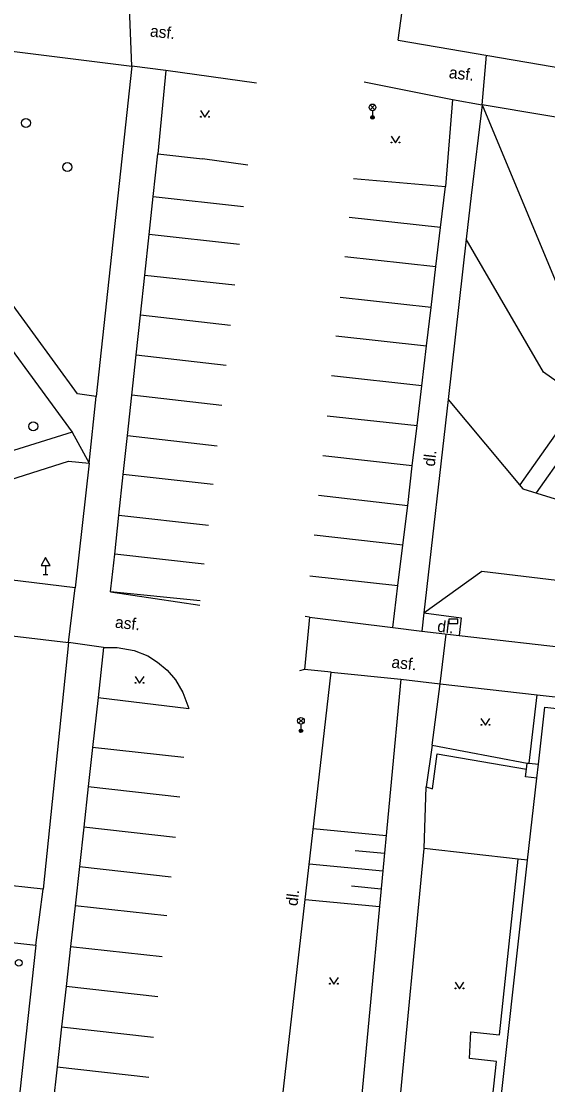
# Model space of a CAD drawing. Extents: x -602419 to -601554, y -1162937 to -1162362.
# Drawn here: x -602032.9 to -602003.4, y -1162582 to -1162522.5 of the extents above; entities that cross this region are included whole.
import ezdxf

# ---------------------------------------------------------------- set-up
doc = ezdxf.new("R2010")
doc.units = 0
doc.layers.add('Podklad', color=7, linetype='Continuous')

msp = doc.modelspace()

# ---------------------------------------------------------------- linework, layer by layer
at = {"layer": 'Podklad'}
for p, q in [((-602011.79, -1162523.58), (-602011.4808, -1162521.4155)), ((-602013.68, -1162525.91), (-602008.75, -1162526.9)), ((-602013.3524, -1162527.47), (-602013.0874, -1162527.205)), ((-602013.3524, -1162527.205), (-602013.0874, -1162527.47)), ((-602013.2199, -1162527.525), (-602013.2199, -1162527.9)), ((-602020.19, -1162530.57), (-602022.73, -1162530.2199)), ((-602014.29, -1162531.32), (-602009.14, -1162531.77)), ((-602031.635, -1162553.48), (-602031.385, -1162553.48)), ((-602031.51, -1162552.971), (-602031.51, -1162553.48)), ((-602016.75, -1162555.86), (-602016.98, -1162555.84)), ((-602017.02, -1162558.8), (-602017.3, -1162558.87)), ((-602017.3524, -1162561.8), (-602017.0874, -1162561.535)), ((-602017.3524, -1162561.535), (-602017.0874, -1162561.8)), ((-602017.2199, -1162561.855), (-602017.2199, -1162562.23))]:
    msp.add_line(p, q, dxfattribs=at)
for points in [[(-602024.79, -1162525.27), (-602026.68, -1162525.03), (-602026.82, -1162521.76), (-602024.88, -1162522.02)], [(-602046.99, -1162522.34), (-602030.03, -1162545.52), (-602049.57, -1162551.61), (-602050.9, -1162539.78), (-602051.84, -1162528.76)], [(-602044.74, -1162522.78), (-602026.68, -1162525.03), (-602028.67, -1162543.51), (-602029.73, -1162543.37), (-602044.74, -1162522.78)], [(-602011.79, -1162523.58), (-601988.11, -1162527.62)], [(-602008.75, -1162526.9), (-602007.08, -1162527.2), (-602006.8313, -1162524.426)], [(-602019.71, -1162525.98), (-602024.79, -1162525.27), (-602025.23, -1162529.94)], [(-602008.75, -1162526.9), (-602009.14, -1162531.77)], [(-602007.08, -1162527.2), (-602007.7, -1162532.27), (-602007.98, -1162534.7199)], [(-602007.08, -1162527.2), (-602007.7, -1162532.27), (-602007.98, -1162534.7199)], [(-601996.29, -1162529), (-602007.08, -1162527.2)], [(-602007.08, -1162527.2), (-602001.98, -1162539.48), (-601994.84, -1162543.74), (-601988.75, -1162545.23), (-601979.6, -1162549.08), (-601971.65, -1162556.37), (-601965.83, -1162566.14), (-601966.84, -1162576.81)], [(-602022.84, -1162527.515), (-602022.59, -1162527.89), (-602022.34, -1162527.515)], [(-602012.18, -1162528.955), (-602011.93, -1162529.33), (-602011.68, -1162528.955)], [(-602025.49, -1162532.32), (-602025.23, -1162529.94)], [(-602025.23, -1162529.94), (-602022.73, -1162530.2199)], [(-602009.4099, -1162534.07), (-602009.14, -1162531.77)], [(-602025.7199, -1162534.45), (-602025.49, -1162532.32)], [(-602025.49, -1162532.32), (-602020.4351, -1162532.8883)], [(-602009.4099, -1162534.07), (-602014.5319, -1162533.5075)], [(-602025.96, -1162536.7199), (-602025.7199, -1162534.45)], [(-602020.6675, -1162535.018), (-602025.7199, -1162534.45)], [(-602009.67, -1162536.25), (-602009.4099, -1162534.07)], [(-602007.98, -1162534.7199), (-602008.99, -1162543.69)], [(-602007.98, -1162534.7199), (-602008.99, -1162543.69)], [(-601973.12, -1162561.93), (-601978.8, -1162554.04), (-601986.49, -1162549.8), (-601997.61, -1162546.43), (-602003.6599, -1162542.15), (-602007.98, -1162534.7199)], [(-602014.7726, -1162535.683), (-602009.67, -1162536.25)], [(-602009.94, -1162538.53), (-602009.67, -1162536.25)], [(-602026.2, -1162538.9699), (-602025.96, -1162536.7199)], [(-602025.96, -1162536.7199), (-602020.9141, -1162537.2784)], [(-602009.94, -1162538.53), (-602015.0257, -1162537.9715)], [(-602010.19, -1162540.68), (-602009.94, -1162538.53)], [(-602026.44, -1162541.19), (-602026.2, -1162538.9699)], [(-602021.1607, -1162539.5388), (-602026.2, -1162538.9699)], [(-602015.2635, -1162540.1218), (-602010.19, -1162540.68)], [(-602010.46, -1162542.92), (-602010.19, -1162540.68)], [(-602026.68, -1162543.45), (-602026.44, -1162541.19)], [(-602026.44, -1162541.19), (-602021.403, -1162541.7597)], [(-602010.46, -1162542.92), (-602015.5113, -1162542.3621)], [(-602010.7199, -1162545.15), (-602010.46, -1162542.92)], [(-602030.03, -1162545.52), (-602029.07, -1162547.25), (-602028.67, -1162543.51)], [(-602026.93, -1162545.71), (-602026.68, -1162543.45)], [(-602021.65, -1162544.02), (-602026.68, -1162543.45)], [(-602008.99, -1162543.69), (-602010.34, -1162555.63)], [(-602008.99, -1162543.69), (-602010.34, -1162555.63)], [(-602008.99, -1162543.69), (-602004.8, -1162548.68), (-601998.59, -1162550.6), (-601988.27, -1162552.51), (-601979.81, -1162555.7199), (-601973.12, -1162561.93)], [(-602001.56, -1162543.63), (-602004.98, -1162548.4699)], [(-602000.74, -1162544.21), (-602004.07, -1162548.9099)], [(-602015.7584, -1162544.5957), (-602010.7199, -1162545.15)], [(-602010.99, -1162547.4), (-602010.7199, -1162545.15)], [(-602027.1599, -1162547.88), (-602026.93, -1162545.71)], [(-602026.93, -1162545.71), (-602021.9008, -1162546.2799)], [(-602010.99, -1162547.4), (-602016.0027, -1162546.8452)], [(-602030.2199, -1162547.14), (-602029.07, -1162547.25), (-602029.85, -1162554.23), (-602046.25, -1162552.23), (-602030.2199, -1162547.14)], [(-602011.25, -1162549.61), (-602010.99, -1162547.4)], [(-602027.4099, -1162550.1599), (-602027.1599, -1162547.88)], [(-602022.1417, -1162548.4498), (-602027.1599, -1162547.88)], [(-602016.2403, -1162549.0323), (-602011.25, -1162549.61)], [(-602011.52, -1162551.83), (-602011.25, -1162549.61)], [(-602027.64, -1162552.34), (-602027.4099, -1162550.1599)], [(-602027.4099, -1162550.1599), (-602022.3937, -1162550.7195)], [(-602011.52, -1162551.83), (-602016.4849, -1162551.2839)], [(-602011.8, -1162554.09), (-602011.52, -1162551.83)], [(-602027.85, -1162554.28), (-602027.64, -1162552.34)], [(-602022.6357, -1162552.8994), (-602027.64, -1162552.34)], [(-602010.34, -1162555.63), (-602007.11, -1162553.29), (-601994.36, -1162554.83), (-601985.86, -1162556.4699), (-601978.6, -1162561.69), (-601971.9699, -1162568.12), (-601966.84, -1162576.81)], [(-602016.7308, -1162553.5465), (-602011.8, -1162554.09)], [(-602012.09, -1162556.45), (-602011.8, -1162554.09)], [(-602028.26, -1162557.56), (-602030.2199, -1162557.29), (-602029.85, -1162554.23)], [(-602022.8644, -1162554.9596), (-602027.87, -1162554.46), (-602027.85, -1162554.28)], [(-602027.87, -1162554.46), (-602022.8864, -1162555.2003)], [(-602047.42, -1162555.25), (-602030.2199, -1162557.29), (-602031.64, -1162571.09), (-602034.4, -1162570.8), (-602047.42, -1162555.25)], [(-602016.75, -1162555.86), (-602017.02, -1162558.8)], [(-602016.75, -1162555.86), (-602012.09, -1162556.45)], [(-602010.34, -1162555.63), (-602010.46, -1162556.6599)], [(-602010.34, -1162555.63), (-602010.46, -1162556.6599)], [(-602010.34, -1162555.63), (-602008.26, -1162555.9)], [(-602012.09, -1162556.45), (-602010.46, -1162556.6599)], [(-602008.26, -1162555.9), (-602008.37, -1162556.9)], [(-602010.46, -1162556.6599), (-602008.37, -1162556.9)], [(-602009.43, -1162559.6), (-602009.103, -1162556.8158)], [(-602008.37, -1162556.9), (-601995.27, -1162558.38)], [(-602028.26, -1162557.56), (-602028.57, -1162560.36)], [(-602028.26, -1162557.56), (-602027.51, -1162557.56), (-602026.55, -1162557.74), (-602025.78, -1162558.04), (-602025.25, -1162558.38), (-602024.7, -1162558.84), (-602024.24, -1162559.38), (-602023.83, -1162560.09), (-602023.4861, -1162560.9842)], [(-602015.53, -1162558.95), (-602017.02, -1162558.8)], [(-602026.5, -1162559.195), (-602026.25, -1162559.57), (-602026, -1162559.195)], [(-602019.05, -1162589.78), (-602015.53, -1162558.95)], [(-602011.63, -1162559.34), (-602013.95, -1162583.96), (-602014.52, -1162590.09), (-602019.05, -1162589.78)], [(-602015.53, -1162558.95), (-602011.63, -1162559.34)], [(-602011.63, -1162559.34), (-602009.43, -1162559.6)], [(-602009.88, -1162563.04), (-602009.43, -1162559.6)], [(-602009.43, -1162559.6), (-602004.01, -1162560.21)], [(-602028.57, -1162560.36), (-602028.88, -1162563.1599)], [(-602028.57, -1162560.36), (-602023.4861, -1162560.9842)], [(-602004.45, -1162564.04), (-602004.01, -1162560.21)], [(-602004.01, -1162560.21), (-601995.83, -1162561.13)], [(-602003.94, -1162564.1), (-602003.58, -1162560.9099)], [(-602003.58, -1162560.9099), (-601996.04, -1162561.75)], [(-602007.15, -1162561.545), (-602006.9, -1162561.92), (-602006.65, -1162561.545)], [(-602028.88, -1162563.1599), (-602029.12, -1162565.34)], [(-602023.7704, -1162563.7254), (-602028.88, -1162563.1599)], [(-602009.88, -1162563.04), (-602010.21, -1162565.37), (-602009.87, -1162565.4699), (-602009.6, -1162563.51), (-602004.6, -1162564.37)], [(-602009.88, -1162563.04), (-602004.56, -1162564.03)], [(-602004.6, -1162564.37), (-602004.56, -1162564.03)], [(-602004.56, -1162564.03), (-602004.45, -1162564.04)], [(-602004.45, -1162564.04), (-602003.94, -1162564.1)], [(-602004.02, -1162564.88), (-602003.94, -1162564.1)], [(-602004.6599, -1162564.8), (-602004.6, -1162564.37)], [(-602004.02, -1162564.88), (-602004.6599, -1162564.8)], [(-602029.12, -1162565.34), (-602029.37, -1162567.62)], [(-602029.12, -1162565.34), (-602023.9974, -1162565.9147)], [(-602010.33, -1162568.82), (-602010.21, -1162565.37)], [(-602004.54, -1162569.4699), (-602004.02, -1162564.88)], [(-602029.37, -1162567.62), (-602029.62, -1162569.83)], [(-602024.2478, -1162568.1925), (-602029.37, -1162567.62)], [(-602012.46, -1162568.1), (-602016.53, -1162567.7199)], [(-602012.55, -1162569.1), (-602014.19, -1162568.94)], [(-602012.6, -1162593.48), (-602012.51, -1162592.2199), (-602011.8, -1162584.2199), (-602010.33, -1162568.82)], [(-602005.07, -1162569.4099), (-602010.33, -1162568.82)], [(-601998.43, -1162596.4), (-601997.7, -1162590.21), (-601998.71, -1162590.1), (-601998.84, -1162591.29), (-602008.51, -1162590.32), (-602008.04, -1162585.27), (-602006.78, -1162585.39), (-602006.28, -1162580.73), (-602007.8, -1162580.57), (-602007.7199, -1162579.08), (-602006.12, -1162579.25), (-602005.07, -1162569.4099)], [(-602006.38, -1162585.94), (-602004.54, -1162569.4699)], [(-602004.54, -1162569.4699), (-602005.07, -1162569.4099)], [(-602029.62, -1162569.83), (-602029.86, -1162572.02)], [(-602029.62, -1162569.83), (-602024.4908, -1162570.401)], [(-602012.64, -1162570.09), (-602016.76, -1162569.7)], [(-602032.05, -1162574.23), (-602031.64, -1162571.09)], [(-602012.74, -1162571.09), (-602014.39, -1162570.93)], [(-602012.83, -1162572.08), (-602016.98, -1162571.69)], [(-602029.86, -1162572.02), (-602030.11, -1162574.29)], [(-602024.7315, -1162572.5887), (-602029.86, -1162572.02)], [(-602032.05, -1162574.23), (-602034.6599, -1162597.99), (-602035.8, -1162597.79), (-602052.36, -1162581.93)], [(-602051.86, -1162580.03), (-602034.78, -1162573.93), (-602032.05, -1162574.23)], [(-602030.11, -1162574.29), (-602030.36, -1162576.54)], [(-602030.11, -1162574.29), (-602024.9808, -1162574.8555)], [(-602015.63, -1162576.0349), (-602015.38, -1162576.4099), (-602015.13, -1162576.0349)], [(-602030.36, -1162576.54), (-602030.61, -1162578.8)], [(-602025.2291, -1162577.1123), (-602030.36, -1162576.54)], [(-602008.6, -1162576.295), (-602008.35, -1162576.67), (-602008.1, -1162576.295)], [(-602030.61, -1162578.8), (-602030.86, -1162581.03)], [(-602030.61, -1162578.8), (-602025.4769, -1162579.3647)], [(-602030.86, -1162581.03), (-602031.1, -1162583.2)], [(-602030.86, -1162581.03), (-602025.7319, -1162581.6043)]]:
    msp.add_lwpolyline(points, dxfattribs=at)
for points in [[(-602031.76, -1162552.971), (-602031.26, -1162552.971), (-602031.51, -1162552.538)], [(-602008.94, -1162556.225), (-602008.44, -1162556.225), (-602008.44, -1162555.975), (-602008.94, -1162555.975)]]:
    msp.add_lwpolyline(points, close=True, dxfattribs=at)
for centre, radius in [((-602013.2199, -1162527.3375), 0.1875), ((-602022.8151, -1162527.8649), 0.025), ((-602022.3654, -1162527.8649), 0.025), ((-602013.2199, -1162527.9), 0.1), ((-602013.2199, -1162527.9), 0.0723), ((-602013.2199, -1162527.9), 0.0438), ((-602032.61, -1162528.21), 0.25), ((-602012.1551, -1162529.3049), 0.025), ((-602011.7054, -1162529.3049), 0.025), ((-602030.29, -1162530.68), 0.25), ((-602032.2, -1162545.19), 0.25), ((-602026.4751, -1162559.5449), 0.025), ((-602026.0254, -1162559.5449), 0.025), ((-602017.2199, -1162561.6675), 0.1875), ((-602017.2199, -1162562.23), 0.1), ((-602017.2199, -1162562.23), 0.0723), ((-602017.2199, -1162562.23), 0.0438), ((-602007.1251, -1162561.8949), 0.025), ((-602006.6754, -1162561.8949), 0.025), ((-602033.01, -1162575.2175), 0.1875), ((-602015.6051, -1162576.3848), 0.025), ((-602015.1554, -1162576.3848), 0.025), ((-602008.5751, -1162576.6449), 0.025), ((-602008.1254, -1162576.6449), 0.025)]:
    msp.add_circle(centre, radius, dxfattribs=at)

# ---------------------------------------------------------------- texts
for s, rotation, p in [('asf.', 353.64, (-602025.6902, -1162523.3702)), ('asf.', 353.64, (-602008.9666, -1162525.6973)), ('dl.', 83.54, (-602009.74, -1162547.46)), ('asf.', 353.64, (-602027.6483, -1162556.4535)), ('dl.', 353.49, (-602009.62, -1162556.68)), ('asf.', 353.64, (-602012.18, -1162558.69)), ('dl.', 83.002452, (-602017.4221, -1162572.0575))]:
    msp.add_text(s, height=0.65, rotation=rotation, dxfattribs=at).set_placement(p)

doc.saveas('drawing.dxf')
